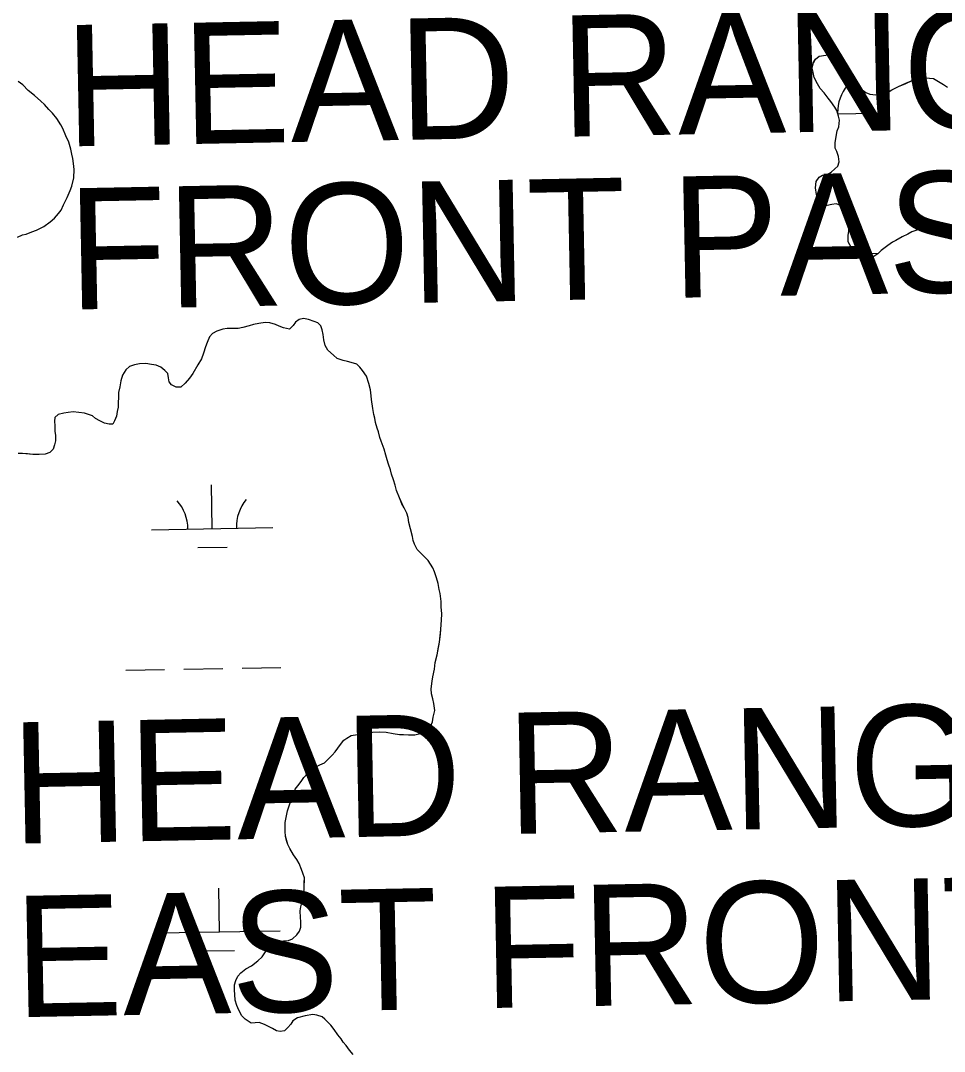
# Model space of a CAD drawing. Extents: x 3925854 to 3964121, y 224593 to 250589.
# Drawn here: x 3944269 to 3945031, y 235211 to 236061 of the extents above; entities that cross this region are included whole.
import ezdxf

# ---------------------------------------------------------------- set-up
doc = ezdxf.new("R2010")
doc.units = 0
for name, color, linetype in [('V-CHAN-NAID', 7, 'Continuous'), ('V-TOPO-SHOR', 7, 'Continuous'), ('V-WETL-SWMP', 7, 'Continuous')]:
    doc.layers.add(name, color=color, linetype=linetype)

msp = doc.modelspace()

# ---------------------------------------------------------------- linework, layer by layer
at = {"layer": 'V-TOPO-SHOR'}
for points in [[(3944942.723, 235969.914), (3944944.156, 235973.141), (3944944.695, 235978.699), (3944943.808, 235981.956), (3944942.479, 235986.611), (3944940.662, 235989.419), (3944937.478, 235994.096), (3944935.196, 235996.91), (3944932.008, 236001.125), (3944928.811, 236004.877), (3944926.541, 236008.619), (3944923.828, 236013.755), (3944922.955, 236017.939), (3944922.077, 236021.662), (3944923.06, 236025.822), (3944924.956, 236029.043), (3944927.77, 236031.325), (3944933.347, 236032.179), (3944937.525, 236032.586), (3944940.288, 236031.159), (3944943.038, 236028.804), (3944945.784, 236025.986), (3944949.438, 236021.763), (3944952.152, 236016.626), (3944953.97, 236013.819), (3944956.702, 236010.073), (3944959.455, 236007.718), (3944962.193, 236004.435), (3944966.33, 236001.598), (3944969.556, 236000.165), (3944974.651, 235999.632), (3944979.3, 236000.498), (3944984.881, 236001.815), (3944987.689, 236003.634), (3944993.288, 236006.341), (3944999.354, 236009.045), (3945004.484, 236011.293), (3945008.212, 236012.637), (3945012.861, 236013.501), (3945018.888, 236013.421), (3945022.128, 236012.915), (3945024.891, 236011.488), (3945030.412, 236008.168), (3945033.625, 236005.807)], [(3944266.621, 235882.278), (3944270.841, 235883.971), (3944274, 235884.629), (3944278.575, 235886.669), (3944282.439, 235888.016), (3944285.257, 235889.378), (3944288.428, 235891.084), (3944293.726, 235894.863), (3944297.267, 235897.965), (3944300.466, 235901.77), (3944302.602, 235904.541), (3944304.756, 235908.711), (3944307.638, 235914.972), (3944310.159, 235920.534), (3944311.611, 235924.364), (3944313.098, 235930.991), (3944313.54, 235937.983), (3944312.905, 235942.89), (3944312.262, 235947.097), (3944311.609, 235950.605), (3944310.616, 235954.816), (3944308.94, 235960.435), (3944306.561, 235965.715), (3944304.191, 235971.693), (3944302.483, 235974.866), (3944299.057, 235980.16), (3944295.612, 235984.403), (3944292.507, 235987.594), (3944289.06, 235991.487), (3944285.95, 235994.328), (3944280.762, 235998.944), (3944275.57, 236003.212), (3944271.083, 236007.82), (3944267.274, 236010.669)], [(3944996.282, 235882.486), (3944991.139, 235879.308), (3944988.34, 235877.954), (3944984.594, 235875.22), (3944978.974, 235871.122), (3944976.156, 235868.378), (3944972.88, 235866.102), (3944969.158, 235865.224), (3944965.918, 235865.73), (3944961.3, 235867.184), (3944958.079, 235869.08), (3944954.427, 235873.301), (3944951.711, 235878.44), (3944951.779, 235883.539), (3944952.293, 235887.244), (3944952.34, 235890.953), (3944951.011, 235895.608), (3944949.225, 235900.73), (3944948.34, 235903.988), (3944945.614, 235908.199), (3944941.924, 235909.639), (3944938.209, 235909.225), (3944934.486, 235908.347), (3944929.405, 235909.805), (3944927.129, 235913.082), (3944925.794, 235917.274), (3944924.94, 235922.848), (3944925.47, 235927.944), (3944927.84, 235931.62), (3944930.646, 235933.439), (3944934.361, 235933.854), (3944937.631, 235935.665), (3944940.912, 235938.403), (3944943.261, 235940.691), (3944944.238, 235944.387), (3944943.831, 235948.567), (3944942.495, 235952.76), (3944941.142, 235955.559), (3944941.201, 235960.196), (3944942.723, 235969.914)], [(3945033.048, 235892.2), (3945028.874, 235892.255), (3945025.622, 235891.836), (3945020.981, 235891.432), (3945014.933, 235890.121), (3945009.344, 235888.342), (3945004.22, 235886.554), (3945000.949, 235884.741), (3944996.282, 235882.486)], [(3944535.361, 235780.404), (3944530.489, 235782.218), (3944527.372, 235784.709), (3944522.53, 235788.971), (3944520.482, 235792.846), (3944519.493, 235797.406), (3944518.854, 235801.963), (3944517.857, 235805.826), (3944516.847, 235808.988), (3944514.433, 235811.468), (3944511.297, 235812.56), (3944506.773, 235814.37), (3944502.585, 235815.126), (3944499.073, 235814.122), (3944495.896, 235812.066), (3944494.11, 235809.289), (3944490.922, 235806.182), (3944486.037, 235807.296), (3944482.56, 235808.742), (3944479.428, 235810.184), (3944474.9, 235811.642), (3944471.052, 235811.693), (3944465.797, 235811.065), (3944461.236, 235810.075), (3944457.724, 235809.072), (3944452.456, 235807.743), (3944448.596, 235806.743), (3944445.448, 235806.786), (3944439.5, 235806.864), (3944435.994, 235806.213), (3944431.073, 235804.527), (3944427.552, 235802.825), (3944425.066, 235800.059), (3944423.252, 235795.184), (3944421.808, 235791.707), (3944419.987, 235786.482), (3944418.529, 235781.952), (3944415.312, 235776.748), (3944411.369, 235769.803), (3944408.52, 235765.992), (3944404.967, 235761.841), (3944401.424, 235758.39), (3944397.576, 235758.439), (3944393.75, 235760.239), (3944391.684, 235762.717), (3944391.381, 235766.219), (3944390.727, 235769.728), (3944388.313, 235772.208), (3944384.852, 235775.053), (3944381.022, 235776.502), (3944377.184, 235777.252), (3944372.646, 235778.014), (3944367.392, 235777.733), (3944363.182, 235776.738), (3944358.967, 235775.397), (3944356.13, 235772.634), (3944353.276, 235768.474), (3944351.811, 235763.596), (3944351.047, 235758.707), (3944349.937, 235754.173), (3944349.89, 235750.675), (3944349.816, 235745.08), (3944349.776, 235741.93), (3944349.028, 235738.442), (3944348.278, 235734.605), (3944346.828, 235730.775), (3944345.393, 235727.996), (3944342.245, 235728.037), (3944338.405, 235728.786), (3944334.581, 235730.586), (3944331.11, 235732.733), (3944328.689, 235734.865), (3944325.206, 235735.958), (3944322.072, 235737.05), (3944317.18, 235737.466), (3944312.641, 235738.225), (3944308.435, 235737.58), (3944304.926, 235736.929), (3944300.365, 235735.94), (3944297.535, 235733.527), (3944297.144, 235730.384), (3944297.443, 235726.531), (3944297.382, 235721.985), (3944298.039, 235718.827), (3944297.98, 235714.278), (3944297.232, 235710.79), (3944296.136, 235707.307), (3944293.302, 235704.546), (3944289.435, 235703.196), (3944284.534, 235702.912), (3944279.287, 235702.981), (3944275.093, 235703.387), (3944270.901, 235703.792), (3944267.403, 235703.839)], [(3944493.31, 235419.929), (3944495.851, 235426.893), (3944499.054, 235431.048), (3944501.196, 235434.169), (3944502.976, 235436.594), (3944506.171, 235440.051), (3944509.362, 235443.158), (3944513.243, 235445.554), (3944516.059, 235446.916), (3944519.929, 235448.614), (3944523.475, 235452.067), (3944526.309, 235454.827), (3944528.795, 235457.592), (3944530.935, 235460.713), (3944533.076, 235463.834), (3944535.92, 235467.295), (3944538.392, 235469.012), (3944541.919, 235471.064), (3944547.18, 235472.045), (3944551.737, 235472.684), (3944554.895, 235473.341), (3944559.45, 235473.98), (3944565.401, 235474.25), (3944570.644, 235473.833), (3944576.577, 235472.702), (3944581.814, 235471.934), (3944584.962, 235471.891), (3944589.16, 235471.838), (3944594.407, 235471.766), (3944598.968, 235472.755), (3944603.185, 235474.101), (3944605.657, 235475.815), (3944607.443, 235478.59), (3944608.893, 235482.422), (3944609.642, 235486.26), (3944610.766, 235491.843), (3944610.142, 235497.448), (3944609.142, 235501.311), (3944608.149, 235505.521), (3944607.854, 235509.724), (3944608.639, 235516.011), (3944609.384, 235519.499), (3944610.517, 235525.782), (3944611.291, 235531.369), (3944612.774, 235537.646), (3944613.906, 235543.93), (3944614.662, 235548.118), (3944615.454, 235555.105), (3944615.85, 235558.597), (3944616.255, 235562.792), (3944616.302, 235566.29), (3944616.722, 235571.53), (3944616.095, 235577.138), (3944616.157, 235581.684), (3944615.194, 235588.345), (3944614.537, 235591.503), (3944613.554, 235596.414), (3944612.219, 235601.329), (3944610.535, 235606.248), (3944609.177, 235609.416), (3944605.409, 235615.415), (3944600.576, 235620.375), (3944596.435, 235624.629), (3944594.04, 235628.858), (3944593.033, 235632.02), (3944592.375, 235635.178), (3944590.712, 235641.652), (3944589.527, 235646.823), (3944588.777, 235650.938), (3944587.921, 235654.55), (3944585.531, 235659.037), (3944583.823, 235662.208), (3944581.789, 235667.133), (3944579.422, 235673.111), (3944578.082, 235677.678), (3944576.739, 235681.893), (3944575.053, 235686.814), (3944574.4, 235690.323), (3944572.713, 235694.892), (3944571.709, 235698.404), (3944570.361, 235702.271), (3944569.026, 235707.186), (3944566.667, 235713.864), (3944565.659, 235717.027), (3944564.32, 235721.594), (3944563.312, 235724.756), (3944561.973, 235729.321), (3944561.32, 235732.829), (3944560.662, 235735.987), (3944559.677, 235740.898), (3944558.727, 235748.256), (3944558.418, 235751.408), (3944557.783, 235756.315), (3944556.454, 235761.581), (3944554.432, 235767.557), (3944551.346, 235772.144), (3944548.933, 235774.977), (3944546.519, 235777.457), (3944541.988, 235778.915), (3944538.851, 235779.658), (3944535.361, 235780.404)], [(3944543.678, 235207.945), (3944540.575, 235211.486), (3944537.829, 235215.371), (3944535.416, 235218.201), (3944533.704, 235221.023), (3944530.948, 235224.208), (3944527.861, 235228.798), (3944525.109, 235232.333), (3944522.692, 235234.813), (3944520.276, 235237.295), (3944517.851, 235239.077), (3944513.673, 235240.531), (3944510.179, 235240.928), (3944503.867, 235239.961), (3944497.549, 235238.294), (3944493.668, 235235.898), (3944492.232, 235233.119), (3944489.746, 235230.352), (3944486.912, 235227.591), (3944483.403, 235226.936), (3944480.266, 235227.679), (3944477.141, 235229.469), (3944473.665, 235231.265), (3944470.536, 235232.705), (3944466.012, 235234.516), (3944462.858, 235234.206), (3944459.356, 235233.903), (3944454.5, 235237.117), (3944451.739, 235239.951), (3944449.351, 235244.532), (3944447.654, 235248.403), (3944446.314, 235252.968), (3944446.023, 235257.521), (3944445.72, 235261.025), (3944445.782, 235265.572), (3944446.877, 235269.055), (3944448.321, 235272.535), (3944450.807, 235275.302), (3944455.053, 235278.742), (3944459.632, 235281.13), (3944464.935, 235285.259), (3944468.48, 235288.712), (3944470.62, 235291.831), (3944472.768, 235295.651), (3944474.554, 235298.426), (3944477.376, 235300.138), (3944480.538, 235301.145), (3944486.146, 235301.772), (3944490.346, 235302.065), (3944493.514, 235303.423), (3944497.059, 235306.874), (3944499.193, 235309.645), (3944500.289, 235313.128), (3944500.351, 235317.677), (3944500.048, 235321.179), (3944499.767, 235326.432), (3944500.512, 235329.92), (3944501.254, 235333.057), (3944502.009, 235337.247), (3944502.765, 235341.436), (3944503.16, 235344.927), (3944503.226, 235349.824), (3944503.277, 235353.672), (3944501.93, 235357.539), (3944500.922, 235360.701), (3944498.886, 235365.627), (3944497.18, 235368.799), (3944494.434, 235372.684), (3944491.354, 235377.972), (3944489.648, 235381.142), (3944488.644, 235384.655), (3944487.641, 235388.167), (3944487.342, 235392.019), (3944487.44, 235399.365), (3944488.196, 235403.553), (3944489.318, 235409.136), (3944491.133, 235414.011), (3944493.31, 235419.929)]]:
    msp.add_lwpolyline(points, dxfattribs=at)
at = {"layer": 'V-WETL-SWMP'}
for p, q in [((3944943.253, 235983.904), (3944973.059, 235984.446)), ((3944958.668, 235868.733), (3944976.861, 235869.064)), ((3944427.29, 235641.792), (3944426.635, 235677.786)), ((3944377.298, 235640.883), (3944477.282, 235642.701)), ((3944415.572, 235626.145), (3944439.568, 235626.582)), ((3944451.977, 235526.79), (3944483.971, 235527.371)), ((3944355.992, 235525.044), (3944387.987, 235525.626)), ((3944403.985, 235525.917), (3944435.979, 235526.499)), ((3944433.338, 235309.172), (3944432.683, 235345.166)), ((3944383.346, 235308.263), (3944483.33, 235310.081)), ((3944421.62, 235293.525), (3944445.616, 235293.962))]:
    msp.add_line(p, q, dxfattribs=at)
for points in [[(3944942.722, 235969.914), (3944944.156, 235973.141), (3944944.694, 235978.699), (3944943.809, 235981.956), (3944942.48, 235986.611), (3944940.662, 235989.418), (3944937.478, 235994.097), (3944935.197, 235996.91), (3944932.007, 236001.126), (3944928.81, 236004.878), (3944926.541, 236008.618), (3944923.827, 236013.755), (3944922.955, 236017.94), (3944922.077, 236021.662), (3944923.059, 236025.822), (3944924.957, 236029.043), (3944927.77, 236031.325), (3944933.346, 236032.178), (3944937.525, 236032.586), (3944940.288, 236031.159), (3944943.039, 236028.803), (3944945.784, 236025.985), (3944949.438, 236021.763), (3944952.152, 236016.626), (3944953.97, 236013.819), (3944956.703, 236010.073), (3944959.454, 236007.718), (3944962.193, 236004.435), (3944966.329, 236001.598), (3944969.556, 236000.164), (3944974.65, 235999.633), (3944979.299, 236000.499), (3944984.881, 236001.816), (3944987.688, 236003.634), (3944993.288, 236006.342), (3944999.353, 236009.044), (3945004.484, 236011.294), (3945008.211, 236012.636), (3945012.86, 236013.502), (3945018.887, 236013.422), (3945022.127, 236012.915), (3945024.89, 236011.488), (3945030.411, 236008.168), (3945033.626, 236005.807)], [(3944266.62, 235882.278), (3944270.841, 235883.971), (3944273.999, 235884.629), (3944278.574, 235886.668), (3944282.44, 235888.016), (3944285.257, 235889.378), (3944288.428, 235891.085), (3944293.726, 235894.863), (3944297.266, 235897.965), (3944300.465, 235901.771), (3944302.601, 235904.542), (3944304.756, 235908.712), (3944307.638, 235914.971), (3944310.16, 235920.535), (3944311.611, 235924.364), (3944313.098, 235930.992), (3944313.541, 235937.983), (3944312.906, 235942.89), (3944312.262, 235947.097), (3944311.609, 235950.604), (3944310.615, 235954.815), (3944308.94, 235960.435), (3944306.561, 235965.715), (3944304.191, 235971.694), (3944302.484, 235974.865), (3944299.056, 235980.159), (3944295.613, 235984.403), (3944292.507, 235987.593), (3944289.06, 235991.487), (3944285.949, 235994.327), (3944280.762, 235998.944), (3944275.571, 236003.211), (3944271.084, 236007.819), (3944267.273, 236010.668)], [(3944996.283, 235882.486), (3944991.14, 235879.308), (3944988.34, 235877.954), (3944984.594, 235875.221), (3944978.974, 235871.122), (3944976.156, 235868.377), (3944972.879, 235866.102), (3944969.158, 235865.224), (3944965.918, 235865.73), (3944961.3, 235867.183), (3944958.079, 235869.08), (3944954.426, 235873.302), (3944951.711, 235878.439), (3944951.779, 235883.54), (3944952.292, 235887.243), (3944952.341, 235890.952), (3944951.011, 235895.607), (3944949.225, 235900.731), (3944948.34, 235903.989), (3944945.614, 235908.199), (3944941.923, 235909.639), (3944938.208, 235909.225), (3944934.486, 235908.347), (3944929.404, 235909.805), (3944927.129, 235913.081), (3944925.794, 235917.273), (3944924.94, 235922.849), (3944925.471, 235927.943), (3944927.839, 235931.621), (3944930.645, 235933.439), (3944934.361, 235933.854), (3944937.631, 235935.665), (3944940.913, 235938.404), (3944943.262, 235940.691), (3944944.239, 235944.388), (3944943.83, 235948.567), (3944942.495, 235952.759), (3944941.141, 235955.559), (3944941.202, 235960.196), (3944942.722, 235969.914)], [(3945033.047, 235892.2), (3945028.874, 235892.256), (3945025.622, 235891.835), (3945020.98, 235891.433), (3945014.934, 235890.122), (3945009.345, 235888.341), (3945004.221, 235886.554), (3945000.95, 235884.742), (3944996.283, 235882.486)], [(3944565.659, 235717.027), (3944564.32, 235721.593), (3944563.312, 235724.755), (3944561.973, 235729.321), (3944561.32, 235732.828), (3944560.662, 235735.986), (3944559.678, 235740.897), (3944558.726, 235748.257), (3944558.418, 235751.409), (3944557.783, 235756.316), (3944556.453, 235761.581), (3944554.433, 235767.556), (3944551.346, 235772.145), (3944548.934, 235774.976), (3944546.518, 235777.457), (3944541.989, 235778.916), (3944538.85, 235779.658), (3944535.362, 235780.404), (3944530.488, 235782.218), (3944527.372, 235784.708), (3944522.53, 235788.971), (3944520.483, 235792.846), (3944519.493, 235797.407), (3944518.854, 235801.964), (3944517.856, 235805.826), (3944516.848, 235808.988), (3944514.432, 235811.469), (3944511.298, 235812.56), (3944506.774, 235814.369), (3944502.585, 235815.125), (3944499.073, 235814.122), (3944495.897, 235812.065), (3944494.111, 235809.289), (3944490.921, 235806.183), (3944486.038, 235807.297), (3944482.559, 235808.743), (3944479.429, 235810.184), (3944474.9, 235811.643), (3944471.052, 235811.694), (3944465.796, 235811.064), (3944461.235, 235810.075), (3944457.723, 235809.072), (3944452.457, 235807.743), (3944448.596, 235806.744), (3944439.501, 235806.865), (3944435.994, 235806.212), (3944431.073, 235804.528), (3944427.552, 235802.825), (3944425.066, 235800.059), (3944423.252, 235795.185), (3944421.807, 235791.706), (3944419.988, 235786.482), (3944418.529, 235781.953), (3944415.311, 235776.748), (3944411.37, 235769.803), (3944408.521, 235765.992), (3944404.967, 235761.841), (3944401.423, 235758.389), (3944397.575, 235758.44), (3944393.751, 235760.24), (3944391.684, 235762.717), (3944391.381, 235766.219), (3944390.728, 235769.727), (3944388.312, 235772.208), (3944384.851, 235775.052), (3944381.021, 235776.503), (3944377.183, 235777.253), (3944372.645, 235778.013), (3944367.393, 235777.733), (3944363.182, 235776.739), (3944358.966, 235775.396), (3944356.13, 235772.634), (3944353.276, 235768.474), (3944351.812, 235763.595), (3944351.047, 235758.707), (3944349.938, 235754.174), (3944349.775, 235741.931), (3944349.029, 235738.442), (3944348.279, 235734.604), (3944346.828, 235730.775), (3944345.392, 235727.995), (3944342.244, 235728.036), (3944338.405, 235728.787), (3944334.581, 235730.587), (3944331.111, 235732.732), (3944328.69, 235734.864), (3944325.206, 235735.959), (3944322.072, 235737.05), (3944317.179, 235737.465), (3944312.641, 235738.225), (3944308.434, 235737.581), (3944304.927, 235736.928), (3944300.366, 235735.939), (3944297.535, 235733.527), (3944297.143, 235730.384), (3944297.442, 235726.531), (3944297.382, 235721.984), (3944298.039, 235718.827), (3944297.979, 235714.279), (3944297.233, 235710.79), (3944296.137, 235707.306)], [(3944497.059, 235306.874), (3944499.194, 235309.645), (3944500.29, 235313.129), (3944500.351, 235317.676), (3944500.047, 235321.179), (3944499.767, 235326.431), (3944500.513, 235329.919), (3944501.254, 235333.058), (3944502.765, 235341.435), (3944503.161, 235344.928), (3944503.277, 235353.673), (3944501.929, 235357.54), (3944500.921, 235360.702), (3944498.887, 235365.627), (3944497.18, 235368.798), (3944494.433, 235372.683), (3944491.354, 235377.972), (3944489.647, 235381.143), (3944487.641, 235388.167), (3944487.342, 235392.019), (3944487.439, 235399.365), (3944488.195, 235403.553), (3944489.318, 235409.136), (3944491.132, 235414.01), (3944493.31, 235419.929), (3944495.851, 235426.892), (3944499.055, 235431.048), (3944501.196, 235434.169), (3944502.977, 235436.594), (3944506.172, 235440.05), (3944509.361, 235443.157), (3944513.242, 235445.554), (3944516.059, 235446.916), (3944519.93, 235448.614), (3944526.31, 235454.827), (3944528.795, 235457.593), (3944533.076, 235463.834), (3944535.921, 235467.295), (3944538.393, 235469.011), (3944541.919, 235471.064), (3944547.18, 235472.044), (3944551.736, 235472.683), (3944554.894, 235473.341), (3944559.45, 235473.98), (3944565.402, 235474.251), (3944570.644, 235473.832), (3944576.577, 235472.703), (3944581.814, 235471.934), (3944594.407, 235471.767), (3944598.968, 235472.756), (3944603.184, 235474.1), (3944605.656, 235475.816), (3944607.442, 235478.591), (3944608.893, 235482.421), (3944609.643, 235486.259), (3944610.767, 235491.842), (3944610.141, 235497.448), (3944609.143, 235501.31), (3944608.149, 235505.521), (3944607.855, 235509.724), (3944608.638, 235516.011), (3944609.384, 235519.499), (3944610.517, 235525.782), (3944611.291, 235531.369), (3944612.774, 235537.647), (3944614.662, 235548.118), (3944615.85, 235558.598), (3944616.256, 235562.791), (3944616.302, 235566.289), (3944616.722, 235571.531), (3944616.096, 235577.137), (3944616.156, 235581.685), (3944615.195, 235588.345), (3944614.537, 235591.502), (3944613.553, 235596.413), (3944612.219, 235601.329), (3944610.535, 235606.249), (3944609.177, 235609.416), (3944605.408, 235615.414), (3944596.434, 235624.629), (3944594.041, 235628.859), (3944593.033, 235632.021), (3944592.376, 235635.179), (3944590.712, 235641.652), (3944589.526, 235646.823), (3944588.778, 235650.938), (3944587.921, 235654.55), (3944585.531, 235659.037), (3944583.824, 235662.208), (3944581.79, 235667.133), (3944579.421, 235673.112), (3944578.082, 235677.678), (3944576.738, 235681.894), (3944575.054, 235686.815), (3944574.401, 235690.322), (3944572.712, 235694.892), (3944571.709, 235698.404), (3944570.361, 235702.271), (3944569.027, 235707.186), (3944566.666, 235713.865), (3944565.659, 235717.027)], [(3944296.137, 235707.306), (3944293.302, 235704.545), (3944289.436, 235703.197), (3944284.534, 235702.912), (3944279.287, 235702.982), (3944270.901, 235703.793), (3944267.403, 235703.839)], [(3944543.678, 235207.945), (3944540.576, 235211.485), (3944537.828, 235215.37), (3944535.417, 235218.201), (3944533.705, 235221.023), (3944530.948, 235224.208), (3944527.861, 235228.797), (3944525.109, 235232.332), (3944520.276, 235237.294), (3944517.851, 235239.076), (3944513.672, 235240.531), (3944510.178, 235240.927), (3944503.868, 235239.961), (3944497.549, 235238.295), (3944493.668, 235235.898), (3944492.232, 235233.118), (3944489.746, 235230.352), (3944486.911, 235227.591), (3944483.404, 235226.937), (3944480.265, 235227.679), (3944477.14, 235229.47), (3944473.665, 235231.265), (3944470.535, 235232.706), (3944466.011, 235234.515), (3944462.858, 235234.207), (3944459.356, 235233.904), (3944454.5, 235237.117), (3944451.739, 235239.952), (3944449.351, 235244.532), (3944447.653, 235248.403), (3944446.314, 235252.969), (3944446.024, 235257.521), (3944445.721, 235261.024), (3944445.781, 235265.571), (3944446.877, 235269.055), (3944448.322, 235272.535), (3944450.808, 235275.301), (3944455.052, 235278.743), (3944459.632, 235281.131), (3944464.935, 235285.259), (3944468.479, 235288.711), (3944470.62, 235291.831), (3944472.769, 235295.651), (3944474.555, 235298.426), (3944477.377, 235300.138), (3944480.539, 235301.146), (3944486.145, 235301.771), (3944490.347, 235302.065), (3944493.514, 235303.423), (3944497.059, 235306.874)]]:
    msp.add_lwpolyline(points, dxfattribs=at)
for centre, start, end in [((3944978.292, 235985.016), 140.269876, 180.639902), ((3944372.047, 235641.262), 0.269879, 41.813537), ((3944482.515, 235643.271), 140.269876, 181.813534), ((3944378.095, 235308.642), 0.269879, 41.813537), ((3944488.563, 235310.651), 140.269876, 181.813534)]:
    msp.add_arc(centre, 35.246, start, end, dxfattribs=at)

# ---------------------------------------------------------------- texts
at = {"layer": 'V-CHAN-NAID'}
for s, p in [('HEAD RANGE', (3944306.666, 235956.957)), ('FRONT PASSING (-1.5)', (3944309.113, 235822.384)), ('HEAD RANGE', (3944262.379, 235381.882)), ('EAST FRONT (-1.5)', (3944264.982, 235238.72))]:
    msp.add_text(s, height=100, rotation=1.11601, dxfattribs=at).set_placement(p)

doc.saveas('drawing.dxf')
